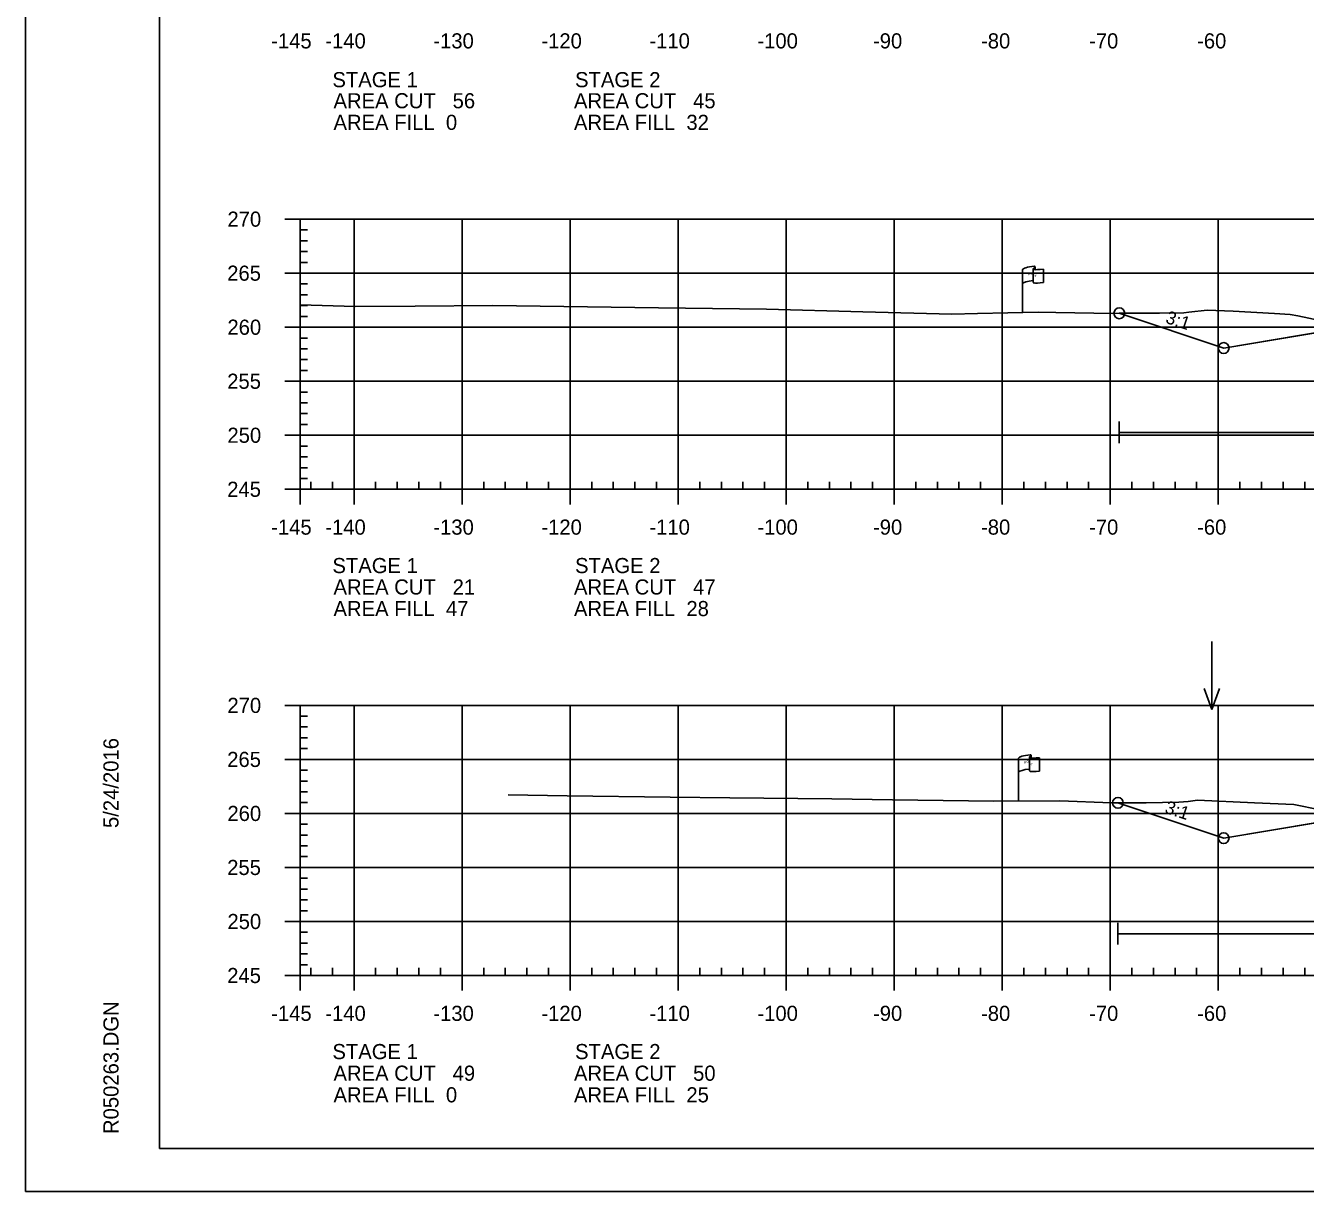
# Model space of a CAD drawing. Extents: x 1365647 to 1367999, y 387113 to 400173.
# Drawn here: x 1365723.7 to 1365842.2, y 387799.4 to 387907.3 of the extents above; entities that cross this region are included whole.
import ezdxf

# ---------------------------------------------------------------- set-up
doc = ezdxf.new("R2010")
doc.units = 0
for name, color, linetype in [('E_Existing ROW', 7, 'Continuous'), ('R_Axis', 7, 'Continuous'), ('R_Axis Annot', 7, 'Continuous'), ('R_Border', 7, 'Continuous'), ('R_Contours', 7, 'Continuous'), ('R_Exist Surface', 7, 'Continuous'), ('R_Fin Surface', 7, 'Continuous'), ('R_Fin Surface Annot', 7, 'Continuous'), ('R_Grid', 7, 'Continuous'), ('R_No Plot', 7, 'Continuous'), ('R_Proposed Const Limits', 7, 'Continuous'), ('R_Water', 7, 'Continuous'), ('R_Water Annot', 7, 'Continuous')]:
    doc.layers.add(name, color=color, linetype=linetype)

msp = doc.modelspace()

# ---------------------------------------------------------------- linework, layer by layer
at = {"layer": 'E_Existing ROW'}
for p, q in [((1365815.98, 387880.75), (1365815.98, 387884.7)), ((1365816.97, 387884.79), (1365816.97, 387884.78)), ((1365816.97, 387884.78), (1365816.97, 387883.55)), ((1365817.14, 387884.95), (1365817.14, 387884.71)), ((1365817.91, 387884.76), (1365817.91, 387883.52)), ((1365816.61, 387839.59), (1365816.61, 387839.57)), ((1365816.61, 387839.57), (1365816.61, 387838.35)), ((1365816.78, 387839.74), (1365816.78, 387839.5)), ((1365817.54, 387839.55), (1365817.54, 387838.31)), ((1365815.61, 387835.54), (1365815.61, 387839.49))]:
    msp.add_line(p, q, dxfattribs=at)
for centre, radius, start, end in [((1365817.05, 387884.79), 0.078, 88.6458, 274.2828), ((1365817.06, 387884.95), 0.0783, 263.0712, 93.9564), ((1365817.05, 387883.55), 0.0783, 180, 273.9564), ((1365816.69, 387839.59), 0.078, 88.6458, 274.2828), ((1365816.7, 387839.74), 0.0783, 263.0712, 93.9564), ((1365816.69, 387838.35), 0.0783, 180, 273.9564)]:
    msp.add_arc(centre, radius, start, end, dxfattribs=at)
for centre, major_axis, ratio, start_param, end_param in [((1365817.56, 387884.74), (-1.58, -0.04), 0.19887, 5.030368, 6.283185), ((1365818.27, 387884.86), (-1.23, -0.13), 0.052933, 0.159456, 1.268315), ((1365817.55, 387883.42), (-1.58, -0.04), 0.19887, 5.083035, 6.194897), ((1365818.27, 387883.62), (-1.23, -0.13), 0.052933, 0.159456, 1.268315), ((1365817.19, 387839.53), (-1.58, -0.04), 0.19887, 5.030368, 6.283185), ((1365817.9, 387839.65), (-1.23, -0.13), 0.052933, 0.159456, 1.268315), ((1365817.19, 387838.22), (-1.58, -0.04), 0.19887, 5.083035, 6.194897), ((1365817.9, 387838.41), (-1.23, -0.13), 0.052933, 0.159456, 1.268315)]:
    msp.add_ellipse(centre, major_axis=major_axis, ratio=ratio, start_param=start_param, end_param=end_param, dxfattribs=at)
at = {"layer": 'R_Axis'}
for p, q in [((1365747.69, 387889.39), (1365749.09, 387889.39)), ((1365749.09, 387864.39), (1365749.09, 387889.39)), ((1365749.09, 387888.39), (1365749.79, 387888.39)), ((1365749.09, 387887.39), (1365749.79, 387887.39)), ((1365749.09, 387886.39), (1365749.79, 387886.39)), ((1365749.09, 387885.39), (1365749.79, 387885.39)), ((1365747.69, 387884.39), (1365749.09, 387884.39)), ((1365749.09, 387883.39), (1365749.79, 387883.39)), ((1365749.09, 387882.39), (1365749.79, 387882.39)), ((1365749.09, 387881.39), (1365749.79, 387881.39)), ((1365749.09, 387880.39), (1365749.79, 387880.39)), ((1365747.69, 387879.39), (1365749.09, 387879.39)), ((1365749.09, 387878.39), (1365749.79, 387878.39)), ((1365749.09, 387877.39), (1365749.79, 387877.39)), ((1365749.09, 387876.39), (1365749.79, 387876.39)), ((1365749.09, 387875.39), (1365749.79, 387875.39)), ((1365747.69, 387874.39), (1365749.09, 387874.39)), ((1365749.09, 387873.39), (1365749.79, 387873.39)), ((1365749.09, 387872.39), (1365749.79, 387872.39)), ((1365749.09, 387871.39), (1365749.79, 387871.39)), ((1365749.09, 387870.39), (1365749.79, 387870.39)), ((1365747.69, 387869.39), (1365749.09, 387869.39)), ((1365749.09, 387868.39), (1365749.79, 387868.39)), ((1365749.09, 387867.39), (1365749.79, 387867.39)), ((1365749.09, 387866.39), (1365749.79, 387866.39)), ((1365747.69, 387864.39), (1365749.09, 387864.39)), ((1365749.09, 387865.39), (1365749.79, 387865.39)), ((1365749.09, 387864.39), (1365749.09, 387865.09)), ((1365749.09, 387864.39), (1366039.09, 387864.39)), ((1365749.09, 387862.99), (1365749.09, 387864.39)), ((1365750.09, 387864.39), (1365750.09, 387865.09)), ((1365752.09, 387864.39), (1365752.09, 387865.09)), ((1365754.09, 387862.99), (1365754.09, 387864.39)), ((1365756.09, 387864.39), (1365756.09, 387865.09)), ((1365758.09, 387864.39), (1365758.09, 387865.09)), ((1365760.09, 387864.39), (1365760.09, 387865.09)), ((1365762.09, 387864.39), (1365762.09, 387865.09)), ((1365764.09, 387862.99), (1365764.09, 387864.39)), ((1365766.09, 387864.39), (1365766.09, 387865.09)), ((1365768.09, 387864.39), (1365768.09, 387865.09)), ((1365770.09, 387864.39), (1365770.09, 387865.09)), ((1365772.09, 387864.39), (1365772.09, 387865.09)), ((1365774.09, 387862.99), (1365774.09, 387864.39)), ((1365776.09, 387864.39), (1365776.09, 387865.09)), ((1365778.09, 387864.39), (1365778.09, 387865.09)), ((1365780.09, 387864.39), (1365780.09, 387865.09)), ((1365782.09, 387864.39), (1365782.09, 387865.09)), ((1365784.09, 387862.99), (1365784.09, 387864.39)), ((1365786.09, 387864.39), (1365786.09, 387865.09)), ((1365788.09, 387864.39), (1365788.09, 387865.09)), ((1365790.09, 387864.39), (1365790.09, 387865.09)), ((1365792.09, 387864.39), (1365792.09, 387865.09)), ((1365794.09, 387862.99), (1365794.09, 387864.39)), ((1365796.09, 387864.39), (1365796.09, 387865.09)), ((1365798.09, 387864.39), (1365798.09, 387865.09)), ((1365800.09, 387864.39), (1365800.09, 387865.09)), ((1365802.09, 387864.39), (1365802.09, 387865.09)), ((1365804.09, 387862.99), (1365804.09, 387864.39)), ((1365806.09, 387864.39), (1365806.09, 387865.09)), ((1365808.09, 387864.39), (1365808.09, 387865.09)), ((1365810.09, 387864.39), (1365810.09, 387865.09)), ((1365812.09, 387864.39), (1365812.09, 387865.09)), ((1365814.09, 387862.99), (1365814.09, 387864.39)), ((1365816.09, 387864.39), (1365816.09, 387865.09)), ((1365818.09, 387864.39), (1365818.09, 387865.09)), ((1365820.09, 387864.39), (1365820.09, 387865.09)), ((1365822.09, 387864.39), (1365822.09, 387865.09)), ((1365824.09, 387862.99), (1365824.09, 387864.39)), ((1365826.09, 387864.39), (1365826.09, 387865.09)), ((1365828.09, 387864.39), (1365828.09, 387865.09)), ((1365830.09, 387864.39), (1365830.09, 387865.09)), ((1365832.09, 387864.39), (1365832.09, 387865.09)), ((1365834.09, 387862.99), (1365834.09, 387864.39)), ((1365836.09, 387864.39), (1365836.09, 387865.09)), ((1365838.09, 387864.39), (1365838.09, 387865.09)), ((1365840.09, 387864.39), (1365840.09, 387865.09)), ((1365842.09, 387864.39), (1365842.09, 387865.09)), ((1365747.69, 387844.39), (1365749.09, 387844.39)), ((1365749.09, 387819.39), (1365749.09, 387844.39)), ((1365749.09, 387843.39), (1365749.79, 387843.39)), ((1365749.09, 387842.39), (1365749.79, 387842.39)), ((1365749.09, 387841.39), (1365749.79, 387841.39)), ((1365749.09, 387840.39), (1365749.79, 387840.39)), ((1365747.69, 387839.39), (1365749.09, 387839.39)), ((1365749.09, 387838.39), (1365749.79, 387838.39)), ((1365749.09, 387837.39), (1365749.79, 387837.39)), ((1365749.09, 387836.39), (1365749.79, 387836.39)), ((1365749.09, 387835.39), (1365749.79, 387835.39)), ((1365747.69, 387834.39), (1365749.09, 387834.39)), ((1365749.09, 387833.39), (1365749.79, 387833.39)), ((1365749.09, 387832.39), (1365749.79, 387832.39)), ((1365749.09, 387831.39), (1365749.79, 387831.39)), ((1365749.09, 387830.39), (1365749.79, 387830.39)), ((1365747.69, 387829.39), (1365749.09, 387829.39)), ((1365749.09, 387828.39), (1365749.79, 387828.39)), ((1365749.09, 387827.39), (1365749.79, 387827.39)), ((1365749.09, 387826.39), (1365749.79, 387826.39)), ((1365749.09, 387825.39), (1365749.79, 387825.39)), ((1365747.69, 387824.39), (1365749.09, 387824.39)), ((1365749.09, 387823.39), (1365749.79, 387823.39)), ((1365749.09, 387822.39), (1365749.79, 387822.39)), ((1365749.09, 387821.39), (1365749.79, 387821.39)), ((1365747.69, 387819.39), (1365749.09, 387819.39)), ((1365749.09, 387820.39), (1365749.79, 387820.39)), ((1365749.09, 387819.39), (1365749.09, 387820.09)), ((1365749.09, 387819.39), (1366039.09, 387819.39)), ((1365749.09, 387817.99), (1365749.09, 387819.39)), ((1365750.09, 387819.39), (1365750.09, 387820.09)), ((1365752.09, 387819.39), (1365752.09, 387820.09)), ((1365754.09, 387817.99), (1365754.09, 387819.39)), ((1365756.09, 387819.39), (1365756.09, 387820.09)), ((1365758.09, 387819.39), (1365758.09, 387820.09)), ((1365760.09, 387819.39), (1365760.09, 387820.09)), ((1365762.09, 387819.39), (1365762.09, 387820.09)), ((1365764.09, 387817.99), (1365764.09, 387819.39)), ((1365766.09, 387819.39), (1365766.09, 387820.09)), ((1365768.09, 387819.39), (1365768.09, 387820.09)), ((1365770.09, 387819.39), (1365770.09, 387820.09)), ((1365772.09, 387819.39), (1365772.09, 387820.09)), ((1365774.09, 387817.99), (1365774.09, 387819.39)), ((1365776.09, 387819.39), (1365776.09, 387820.09)), ((1365778.09, 387819.39), (1365778.09, 387820.09)), ((1365780.09, 387819.39), (1365780.09, 387820.09)), ((1365782.09, 387819.39), (1365782.09, 387820.09)), ((1365784.09, 387817.99), (1365784.09, 387819.39)), ((1365786.09, 387819.39), (1365786.09, 387820.09)), ((1365788.09, 387819.39), (1365788.09, 387820.09)), ((1365790.09, 387819.39), (1365790.09, 387820.09)), ((1365792.09, 387819.39), (1365792.09, 387820.09)), ((1365794.09, 387817.99), (1365794.09, 387819.39)), ((1365796.09, 387819.39), (1365796.09, 387820.09)), ((1365798.09, 387819.39), (1365798.09, 387820.09)), ((1365800.09, 387819.39), (1365800.09, 387820.09)), ((1365802.09, 387819.39), (1365802.09, 387820.09)), ((1365804.09, 387817.99), (1365804.09, 387819.39)), ((1365806.09, 387819.39), (1365806.09, 387820.09)), ((1365808.09, 387819.39), (1365808.09, 387820.09)), ((1365810.09, 387819.39), (1365810.09, 387820.09)), ((1365812.09, 387819.39), (1365812.09, 387820.09)), ((1365814.09, 387817.99), (1365814.09, 387819.39)), ((1365816.09, 387819.39), (1365816.09, 387820.09)), ((1365818.09, 387819.39), (1365818.09, 387820.09)), ((1365820.09, 387819.39), (1365820.09, 387820.09)), ((1365822.09, 387819.39), (1365822.09, 387820.09)), ((1365824.09, 387817.99), (1365824.09, 387819.39)), ((1365826.09, 387819.39), (1365826.09, 387820.09)), ((1365828.09, 387819.39), (1365828.09, 387820.09)), ((1365830.09, 387819.39), (1365830.09, 387820.09)), ((1365832.09, 387819.39), (1365832.09, 387820.09)), ((1365834.09, 387817.99), (1365834.09, 387819.39)), ((1365836.09, 387819.39), (1365836.09, 387820.09)), ((1365838.09, 387819.39), (1365838.09, 387820.09)), ((1365840.09, 387819.39), (1365840.09, 387820.09)), ((1365842.09, 387819.39), (1365842.09, 387820.09))]:
    msp.add_line(p, q, dxfattribs=at)
at = {"layer": 'R_Border'}
for p, q in [((1365736.09, 387803.39), (1365736.09, 388008.85)), ((1365736.09, 387803.39), (1365736.09, 387803.39)), ((1366052.27, 387803.39), (1365736.09, 387803.39))]:
    msp.add_line(p, q, dxfattribs=at)
at = {"layer": 'R_Contours'}
for points in [[(1365824.93, 387880.68), (1365828.66, 387880.7), (1365830.91, 387880.73), (1365831.35, 387880.79), (1365833.05, 387880.98), (1365835.47, 387880.86), (1365839.3, 387880.66), (1365840.74, 387880.58), (1365841.44, 387880.45), (1365844.95, 387879.7), (1365846.47, 387879.44), (1365834.59, 387877.46)], [(1365824.8, 387835.37), (1365827.42, 387835.38), (1365830.43, 387835.43), (1365831.31, 387835.5), (1365832.17, 387835.61), (1365837.45, 387835.38), (1365841.07, 387835.23), (1365843.52, 387834.71), (1365846.16, 387834.21), (1365846.76, 387834.13), (1365834.59, 387832.1)]]:
    msp.add_lwpolyline(points, close=True, dxfattribs=at)
at = {"layer": 'R_Exist Surface'}
for points in [[(1365749.09, 387881.45), (1365754.21, 387881.3), (1365759.76, 387881.34), (1365766.94, 387881.39), (1365782.28, 387881.19), (1365792.27, 387881.07), (1365801.19, 387880.81), (1365809.43, 387880.59), (1365811.8, 387880.66), (1365817.41, 387880.78), (1365819.05, 387880.75), (1365824.32, 387880.67), (1365828.66, 387880.7), (1365830.91, 387880.73), (1365831.35, 387880.79), (1365833.05, 387880.98), (1365835.47, 387880.86), (1365839.3, 387880.66), (1365840.74, 387880.58), (1365841.44, 387880.45), (1365844.95, 387879.7)], [(1365768.35, 387836.1), (1365773.81, 387836.03), (1365783.34, 387835.91), (1365788.88, 387835.84), (1365798.33, 387835.73), (1365803.94, 387835.66), (1365813.3, 387835.54), (1365819.42, 387835.55), (1365824.22, 387835.36), (1365827.42, 387835.38), (1365830.43, 387835.43), (1365831.31, 387835.5), (1365832.17, 387835.61), (1365837.45, 387835.38), (1365841.07, 387835.23), (1365843.52, 387834.71)]]:
    msp.add_lwpolyline(points, dxfattribs=at)
at = {"layer": 'R_Fin Surface'}
for points in [[(1365824.93, 387880.68), (1365834.59, 387877.46), (1365847.47, 387879.6), (1365856.59, 387881.13), (1365862.59, 387881.37), (1365864.59, 387881.41), (1365894.09, 387882), (1365923.59, 387881.41), (1365925.59, 387881.37), (1365931.59, 387881.13), (1365940.72, 387879.6), (1365953.59, 387877.46), (1365959.74, 387879.51)], [(1365824.8, 387835.37), (1365834.59, 387832.1), (1365847.47, 387834.25), (1365856.59, 387835.77), (1365862.59, 387836.01), (1365864.59, 387836.05), (1365894.09, 387836.64), (1365923.59, 387836.05), (1365925.59, 387836.01), (1365931.59, 387835.77), (1365940.72, 387834.25), (1365953.59, 387832.1), (1365961.04, 387834.59)]]:
    msp.add_lwpolyline(points, dxfattribs=at)
at = {"layer": 'R_Grid'}
for p, q in [((1365749.09, 387889.39), (1366039.09, 387889.39)), ((1365749.09, 387864.39), (1365749.09, 387889.39)), ((1365754.09, 387864.39), (1365754.09, 387889.39)), ((1365764.09, 387864.39), (1365764.09, 387889.39)), ((1365774.09, 387864.39), (1365774.09, 387889.39)), ((1365784.09, 387864.39), (1365784.09, 387889.39)), ((1365794.09, 387864.39), (1365794.09, 387889.39)), ((1365804.09, 387864.39), (1365804.09, 387889.39)), ((1365814.09, 387864.39), (1365814.09, 387889.39)), ((1365824.09, 387864.39), (1365824.09, 387889.39)), ((1365834.09, 387864.39), (1365834.09, 387889.39)), ((1365749.09, 387884.39), (1366039.09, 387884.39)), ((1365749.09, 387879.39), (1366039.09, 387879.39)), ((1365749.09, 387874.39), (1366039.09, 387874.39)), ((1365749.09, 387869.39), (1366039.09, 387869.39)), ((1365749.09, 387864.39), (1366039.09, 387864.39)), ((1365749.09, 387844.39), (1366039.09, 387844.39)), ((1365749.09, 387819.39), (1365749.09, 387844.39)), ((1365754.09, 387819.39), (1365754.09, 387844.39)), ((1365764.09, 387819.39), (1365764.09, 387844.39)), ((1365774.09, 387819.39), (1365774.09, 387844.39)), ((1365784.09, 387819.39), (1365784.09, 387844.39)), ((1365794.09, 387819.39), (1365794.09, 387844.39)), ((1365804.09, 387819.39), (1365804.09, 387844.39)), ((1365814.09, 387819.39), (1365814.09, 387844.39)), ((1365824.09, 387819.39), (1365824.09, 387844.39)), ((1365834.09, 387819.39), (1365834.09, 387844.39)), ((1365749.09, 387839.39), (1366039.09, 387839.39)), ((1365749.09, 387834.39), (1366039.09, 387834.39)), ((1365749.09, 387829.39), (1366039.09, 387829.39)), ((1365749.09, 387824.39), (1366039.09, 387824.39)), ((1365749.09, 387819.39), (1366039.09, 387819.39))]:
    msp.add_line(p, q, dxfattribs=at)
at = {"layer": 'R_No Plot'}
msp.add_line((1365723.69, 387799.41), (1366057.03, 387799.41), dxfattribs=at)
msp.add_lwpolyline([(1365723.69, 388012.75), (1366057.03, 388012.75), (1366057.03, 387799.41), (1365723.69, 387799.41)], close=True, dxfattribs=at)
for centre in [(1365824.93, 387880.68), (1365824.93, 387880.68), (1365834.59, 387877.46), (1365834.59, 387877.46), (1365834.59, 387877.46), (1365834.59, 387877.46), (1365834.59, 387877.46), (1365824.8, 387835.37), (1365824.8, 387835.37), (1365834.59, 387832.1), (1365834.59, 387832.1), (1365834.59, 387832.1), (1365834.59, 387832.1), (1365834.59, 387832.1)]:
    msp.add_circle(centre, 0.5, dxfattribs=at)
at = {"layer": 'R_Proposed Const Limits'}
for points in [[(1365856.59, 387881.13), (1365834.59, 387877.46), (1365824.93, 387880.68)], [(1365856.59, 387835.77), (1365834.59, 387832.1), (1365824.8, 387835.37)]]:
    msp.add_lwpolyline(points, dxfattribs=at)
at = {"layer": 'R_Water'}
for p, q in [((1365824.93, 387868.65), (1365824.93, 387870.65)), ((1365824.93, 387869.65), (1365882.1, 387869.65)), ((1365824.8, 387822.26), (1365824.8, 387824.26)), ((1365824.8, 387823.26), (1365882.22, 387823.26))]:
    msp.add_line(p, q, dxfattribs=at)
at = {"layer": 'R_Water Annot'}
for p, q in [((1365833.49, 387850.3), (1365833.49, 387844.02)), ((1365833.49, 387844.02), (1365832.79, 387845.94)), ((1365833.49, 387844.02), (1365834.19, 387845.94))]:
    msp.add_line(p, q, dxfattribs=at)

# ---------------------------------------------------------------- texts
at = {"layer": 'E_Existing ROW'}
for s, height, rotation, p in [('DWB 11-9-07', 0.001, 90, (1365817.14, 387884.71)), ('R ', 0.2, 9.9884, (1365816.5, 387884.2)), (' O', 0.2, 9.9884, (1365816.64, 387884.25)), ('W', 0.2, 351.1788, (1365816.97, 387884.08)), ('DWB 11-9-07', 0.001, 5.0717, (1365817.9, 387883.52)), ('DWB 11-9-07', 0.001, 90, (1365815.98, 387880.75)), ('DWB 11-9-07', 0.001, 90, (1365816.78, 387839.5)), ('R ', 0.2, 9.9884, (1365816.13, 387838.99)), (' O', 0.2, 9.9884, (1365816.28, 387839.04)), ('W', 0.2, 351.1788, (1365816.61, 387838.87)), ('DWB 11-9-07', 0.001, 5.0717, (1365817.53, 387838.31)), ('DWB 11-9-07', 0.001, 90, (1365815.61, 387835.54))]:
    msp.add_text(s, height=height, rotation=rotation, dxfattribs=at).set_placement(p)
at = {"layer": 'R_Axis Annot'}
for s, p in [('-145', (1365746.42, 387905.19)), ('-140', (1365751.43, 387905.19)), ('-130', (1365761.43, 387905.19)), ('-120', (1365771.43, 387905.19)), ('-110', (1365781.43, 387905.19)), ('-100', (1365791.43, 387905.19)), ('-90', (1365802.13, 387905.19)), ('-80', (1365812.13, 387905.19)), ('-70', (1365822.13, 387905.19)), ('-60', (1365832.13, 387905.19)), ('STAGE 1', (1365752.09, 387901.6)), ('STAGE 2', (1365774.55, 387901.6)), ('AREA CUT   56', (1365752.19, 387899.65)), ('AREA CUT   45', (1365774.45, 387899.65)), ('AREA FILL  0', (1365752.19, 387897.65)), ('AREA FILL  32', (1365774.45, 387897.65)), ('270', (1365742.37, 387888.69)), ('265', (1365742.35, 387883.69)), ('260', (1365742.37, 387878.69)), ('255', (1365742.35, 387873.69)), ('250', (1365742.37, 387868.69)), ('245', (1365742.35, 387863.69)), ('-145', (1365746.42, 387860.19)), ('-140', (1365751.43, 387860.19)), ('-130', (1365761.43, 387860.19)), ('-120', (1365771.43, 387860.19)), ('-110', (1365781.43, 387860.19)), ('-100', (1365791.43, 387860.19)), ('-90', (1365802.13, 387860.19)), ('-80', (1365812.13, 387860.19)), ('-70', (1365822.13, 387860.19)), ('-60', (1365832.13, 387860.19)), ('STAGE 1', (1365752.09, 387856.63)), ('STAGE 2', (1365774.55, 387856.63)), ('AREA CUT   21', (1365752.19, 387854.65)), ('AREA CUT   47', (1365774.45, 387854.65)), ('AREA FILL  47', (1365752.19, 387852.65)), ('AREA FILL  28', (1365774.45, 387852.65)), ('270', (1365742.37, 387843.69)), ('265', (1365742.35, 387838.69)), ('260', (1365742.37, 387833.69)), ('255', (1365742.35, 387828.69)), ('250', (1365742.37, 387823.69)), ('245', (1365742.35, 387818.69)), ('-145', (1365746.42, 387815.19)), ('-140', (1365751.43, 387815.19)), ('-130', (1365761.43, 387815.19)), ('-120', (1365771.43, 387815.19)), ('-110', (1365781.43, 387815.19)), ('-100', (1365791.43, 387815.19)), ('-90', (1365802.13, 387815.19)), ('-80', (1365812.13, 387815.19)), ('-70', (1365822.13, 387815.19)), ('-60', (1365832.13, 387815.19)), ('STAGE 1', (1365752.09, 387811.65)), ('STAGE 2', (1365774.55, 387811.65)), ('AREA CUT   49', (1365752.19, 387809.65)), ('AREA CUT   50', (1365774.45, 387809.65)), ('AREA FILL  0', (1365752.19, 387807.65)), ('AREA FILL  25', (1365774.45, 387807.65))]:
    msp.add_text(s, height=1.4, dxfattribs=at).set_placement(p)
at = {"layer": 'R_Border'}
for s, p in [('5/24/2016', (1365732.29, 387833.04)), ('R050263.DGN', (1365732.29, 387804.72))]:
    msp.add_text(s, height=1.4, rotation=90, dxfattribs=at).set_placement(p)
at = {"layer": 'R_Fin Surface Annot'}
for rotation, p in [(341.5651, (1365829.13, 387879.81)), (341.5696, (1365829.13, 387879.81)), (341.5651, (1365829.06, 387834.47)), (341.5679, (1365829.06, 387834.47))]:
    msp.add_text('3:1', height=1.2, rotation=rotation, dxfattribs=at).set_placement(p)

doc.saveas('drawing.dxf')
